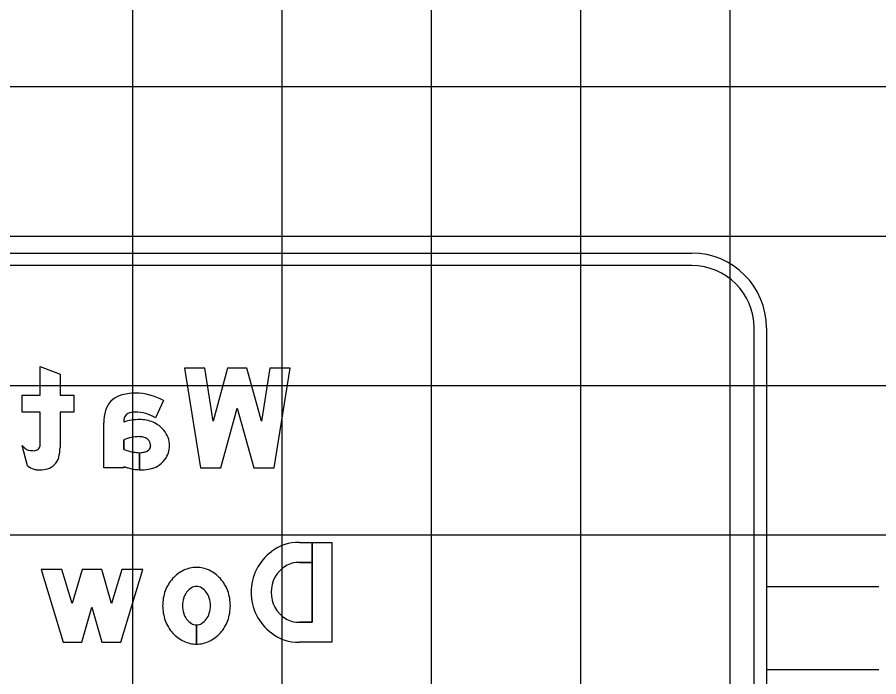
# Model space of a CAD drawing. Extents: x 1797809 to 2198143, y 249608 to 1237864.
# Drawn here: x 2197037.16 to 2197048.7, y 1237304.14 to 1237312.98 of the extents above; entities that cross this region are included whole.
import ezdxf

# ---------------------------------------------------------------- set-up
doc = ezdxf.new("R2010")
doc.units = 0
for name, color, linetype in [('GSBWFILL', 7, 'Continuous'), ('GSCOLORFILL', 7, 'Continuous'), ('GSDIMS', 7, 'Continuous'), ('GSOUTLINE', 7, 'Continuous'), ('GSSHT', 7, 'Continuous')]:
    doc.layers.add(name, color=color, linetype=linetype)

msp = doc.modelspace()

# ---------------------------------------------------------------- linework, layer by layer
at = {"layer": 'GSBWFILL'}
for p, q in [((2197037.297, 1237306.967), (2197037.227, 1237307.243)), ((2197039.561, 1237304.582), (2197039.561, 1237304.839)), ((2197039.561, 1237304.839), (2197039.561, 1237304.582)), ((2197040.94, 1237304.876), (2197041.11, 1237304.876))]:
    msp.add_line(p, q, dxfattribs=at)
for points in [[(2197037.467, 1237307.296), (2197037.467, 1237307.686), (2197037.227, 1237307.686), (2197037.227, 1237307.916), (2197037.467, 1237307.916), (2197037.467, 1237308.299), (2197037.734, 1237308.198), (2197037.734, 1237307.916), (2197037.921, 1237307.916), (2197037.921, 1237307.686), (2197037.734, 1237307.686), (2197037.734, 1237307.215)], [(2197039.12, 1237307.842), (2197039.013, 1237307.611)], [(2197038.587, 1237306.961), (2197038.587, 1237306.942), (2197038.321, 1237306.942), (2197038.321, 1237307.544)], [(2197038.587, 1237307.578), (2197038.587, 1237307.554)], [(2197038.587, 1237307.318), (2197038.587, 1237307.188)], [(2197038.797, 1237306.916), (2197038.797, 1237307.145)], [(2197038.797, 1237307.145), (2197038.797, 1237306.916)], [(2197041.11, 1237304.876), (2197041.11, 1237305.942), (2197041.375, 1237305.942), (2197041.375, 1237304.609), (2197040.94, 1237304.609)], [(2197040.94, 1237305.942), (2197041.11, 1237305.942), (2197041.11, 1237305.676), (2197040.94, 1237305.676)]]:
    msp.add_lwpolyline(points, dxfattribs=at)
for points in [[(2197040.107, 1237307.742), (2197040.327, 1237306.942), (2197040.602, 1237306.942), (2197040.814, 1237308.276), (2197040.544, 1237308.276), (2197040.432, 1237307.569), (2197040.237, 1237308.276), (2197039.977, 1237308.276), (2197039.783, 1237307.569), (2197039.671, 1237308.276), (2197039.401, 1237308.276), (2197039.613, 1237306.942), (2197039.887, 1237306.942)], [(2197037.481, 1237305.582), (2197037.775, 1237304.609), (2197038.028, 1237304.609), (2197038.161, 1237305.076), (2197038.295, 1237304.609), (2197038.548, 1237304.609), (2197038.841, 1237305.582), (2197038.563, 1237305.582), (2197038.425, 1237305.124), (2197038.294, 1237305.582), (2197038.029, 1237305.582), (2197037.898, 1237305.124), (2197037.76, 1237305.582)]]:
    msp.add_lwpolyline(points, close=True, dxfattribs=at)
for centre, major_axis, ratio, start_param, end_param in [((2197038.742, 1237307.29), (0, -0.653), 0.999998, 3.141593, 3.458648), ((2197038.742, 1237307.178), (0, -0.764), 0.999998, 2.623874, 3.141593), ((2197038.632, 1237307.625), (0, -0.3), 0.999998, 3.458648, 4.427613), ((2197038.908, 1237307.544), (0, -0.588), 0.999998, 4.427613, 4.712389), ((2197038.687, 1237307.578), (0, -0.1), 0.999998, 3.602032, 4.712389), ((2197038.733, 1237307.487), (0, -0.202), 0.999998, 3.094343, 3.602032), ((2197038.742, 1237307.178), (0, -0.511), 0.999998, 2.582097, 3.141593), ((2197038.801, 1237306.916), (0, -0.673), 0.999998, 3.141593, 3.464907), ((2197038.801, 1237307.132), (0, -0.457), 0.999998, 2.73708, 3.141593), ((2197038.832, 1237307.2), (0, -0.382), 0.999998, 2.265663, 2.742307), ((2197038.879, 1237307.239), (0, -0.321), 0.999998, 1.570796, 2.265663), ((2197035.798, 1237307.296), (0, -1.669), 0.999994, 1.535587, 1.570796), ((2197038.816, 1237306.704), (0, -0.656), 0.999998, 3.169955, 3.498593), ((2197038.802, 1237307.166), (0, -0.193), 0.999998, 2.733046, 3.165323), ((2197038.834, 1237307.239), (0, -0.113), 0.999998, 1.610807, 2.733046), ((2197037.403, 1237307.374), (0, -0.219), 0.999994, 5.35314, 5.6685), ((2197037.334, 1237307.277), (0, -0.1), 0.999994, 5.6685, 6.114016), ((2197037.388, 1237307.593), (0, -0.421), 0.999994, 6.114016, 6.283185), ((2197037.388, 1237307.252), (0, -0.0803), 0.999994, 0, 0.733764), ((2197037.391, 1237307.25), (0, -0.0767), 0.999994, 0.733764, 1.400742), ((2197037.217, 1237307.215), (0, -0.517), 0.999994, 1.310894, 1.570796), ((2197038.813, 1237307.762), (0, -0.616), 0.999998, 5.908557, 6.196216), ((2197038.797, 1237307.412), (0, -0.267), 0.999998, 6.140268, 6.282935), ((2197038.797, 1237307.412), (0, -0.267), 0.999998, 0, 0.384565), ((2197038.867, 1237307.239), (0, -0.08), 0.999998, 0.384565, 1.570796), ((2197038.827, 1237307.239), (0, -0.121), 0.999998, 1.570796, 1.610807), ((2197038.894, 1237307.239), (0, -0.307), 0.999998, 0.927653, 1.570796), ((2197037.507, 1237307.138), (0, -0.217), 0.999994, 0.272066, 1.310894), ((2197038.866, 1237307.259), (0, -0.341), 0.999998, 0.530468, 0.927653), ((2197037.476, 1237307.229), (0, -0.317), 0.999994, 5.685934, 5.997023), ((2197037.447, 1237307.133), (0, -0.217), 0.999994, 5.997023, 6.219044), ((2197037.467, 1237307.441), (0, -0.526), 0.999994, 6.219044, 6.283185), ((2197037.467, 1237307.281), (0, -0.365), 0.999994, 6.283185, 6.555252), ((2197038.832, 1237307.596), (0, -0.681), 0.999998, 5.916134, 6.232721), ((2197038.832, 1237307.596), (0, -0.681), 0.999998, 6.232819, 6.283185), ((2197038.832, 1237307.374), (0, -0.459), 0.999998, 0, 0.469149), ((2197040.922, 1237305.359), (0, -0.584), 0.992009, 3.111301, 3.802985), ((2197040.953, 1237305.282), (0, -0.664), 0.992009, 3.769463, 4.722379), ((2197040.933, 1237305.315), (0, -0.361), 0.992009, 3.123742, 3.672538), ((2197039.587, 1237305.153), (0, -0.461), 0.999994, 3.580164, 3.98898), ((2197039.561, 1237305.207), (0, -0.402), 0.999994, 3.141593, 3.580164), ((2197039.561, 1237305.207), (0, -0.402), 0.999994, 2.703022, 3.141593), ((2197039.536, 1237305.153), (0, -0.461), 0.999994, 2.294205, 2.703022), ((2197040.958, 1237305.286), (0, -0.398), 0.992009, 3.689617, 4.738495), ((2197039.626, 1237305.118), (0, -0.514), 0.999994, 3.98898, 4.361709), ((2197039.497, 1237305.118), (0, -0.514), 0.999994, 1.921476, 2.294205), ((2197039.688, 1237305.096), (0, -0.58), 0.999994, 4.361709, 4.712389), ((2197039.594, 1237305.157), (0, -0.203), 0.999994, 3.659317, 4.083593), ((2197039.561, 1237305.215), (0, -0.138), 0.999994, 3.141593, 3.659317), ((2197039.561, 1237305.215), (0, -0.138), 0.999994, 2.623869, 3.141593), ((2197039.529, 1237305.157), (0, -0.203), 0.999994, 2.199593, 2.623869), ((2197039.435, 1237305.096), (0, -0.58), 0.999994, 1.570796, 1.921476), ((2197039.727, 1237305.096), (0, -0.352), 0.999994, 4.419789, 4.712389), ((2197039.645, 1237305.12), (0, -0.267), 0.999994, 4.083593, 4.419789), ((2197039.477, 1237305.12), (0, -0.267), 0.999994, 1.863396, 2.199593), ((2197039.396, 1237305.096), (0, -0.352), 0.999994, 1.570796, 1.863396), ((2197040.953, 1237305.269), (0, -0.664), 0.992009, 4.702399, 5.655315), ((2197040.958, 1237305.265), (0, -0.398), 0.992009, 4.686283, 5.735161), ((2197039.688, 1237305.096), (0, -0.58), 0.999994, 4.712389, 5.063069), ((2197039.727, 1237305.096), (0, -0.352), 0.999994, 4.712389, 5.004989), ((2197039.396, 1237305.096), (0, -0.352), 0.999994, 1.278197, 1.570796), ((2197039.435, 1237305.096), (0, -0.58), 0.999994, 1.220117, 1.570796), ((2197039.645, 1237305.071), (0, -0.267), 0.999994, 5.004989, 5.341185), ((2197039.477, 1237305.071), (0, -0.267), 0.999994, 0.942, 1.278197), ((2197039.626, 1237305.073), (0, -0.514), 0.999994, 5.063069, 5.435798), ((2197039.594, 1237305.034), (0, -0.203), 0.999994, 5.341185, 5.765461), ((2197039.561, 1237304.977), (0, -0.138), 0.999994, 5.765461, 6.282701), ((2197039.561, 1237304.977), (0, -0.138), 0.999994, 0, 0.517724), ((2197039.529, 1237305.034), (0, -0.203), 0.999994, 0.517724, 0.942), ((2197039.497, 1237305.073), (0, -0.514), 0.999994, 0.847388, 1.220117), ((2197040.933, 1237305.236), (0, -0.361), 0.992009, 5.75224, 6.301036), ((2197039.587, 1237305.038), (0, -0.461), 0.999994, 5.435798, 5.844614), ((2197039.536, 1237305.038), (0, -0.461), 0.999994, 0.438571, 0.847388), ((2197040.922, 1237305.192), (0, -0.584), 0.992009, 5.621793, 6.313477), ((2197039.561, 1237304.984), (0, -0.402), 0.999994, 5.844614, 6.283019), ((2197039.561, 1237304.984), (0, -0.402), 0.999994, 0, 0.438571)]:
    msp.add_ellipse(centre, major_axis=major_axis, ratio=ratio, start_param=start_param, end_param=end_param, dxfattribs=at)
at = {"layer": 'GSCOLORFILL'}
for p, q in [((2197026.194, 1237309.817), (2197046.194, 1237309.817)), ((2197046.194, 1237309.651), (2197026.194, 1237309.651)), ((2197047.028, 1237298.317), (2197047.028, 1237308.817)), ((2197047.194, 1237308.817), (2197047.194, 1237298.317)), ((2197037.297, 1237306.967), (2197037.227, 1237307.243)), ((2197039.561, 1237304.582), (2197039.561, 1237304.839)), ((2197039.561, 1237304.839), (2197039.561, 1237304.582)), ((2197040.94, 1237304.876), (2197041.11, 1237304.876))]:
    msp.add_line(p, q, dxfattribs=at)
for points in [[(2197037.467, 1237307.296), (2197037.467, 1237307.686), (2197037.227, 1237307.686), (2197037.227, 1237307.916), (2197037.467, 1237307.916), (2197037.467, 1237308.299), (2197037.734, 1237308.198), (2197037.734, 1237307.916), (2197037.921, 1237307.916), (2197037.921, 1237307.686), (2197037.734, 1237307.686), (2197037.734, 1237307.215)], [(2197039.12, 1237307.842), (2197039.013, 1237307.611)], [(2197038.587, 1237306.961), (2197038.587, 1237306.942), (2197038.321, 1237306.942), (2197038.321, 1237307.544)], [(2197038.587, 1237307.578), (2197038.587, 1237307.554)], [(2197038.587, 1237307.318), (2197038.587, 1237307.188)], [(2197038.797, 1237306.916), (2197038.797, 1237307.145)], [(2197038.797, 1237307.145), (2197038.797, 1237306.916)], [(2197041.11, 1237304.876), (2197041.11, 1237305.942), (2197041.375, 1237305.942), (2197041.375, 1237304.609), (2197040.94, 1237304.609)], [(2197040.94, 1237305.942), (2197041.11, 1237305.942), (2197041.11, 1237305.676), (2197040.94, 1237305.676)]]:
    msp.add_lwpolyline(points, dxfattribs=at)
for points in [[(2197040.107, 1237307.742), (2197040.327, 1237306.942), (2197040.602, 1237306.942), (2197040.814, 1237308.276), (2197040.544, 1237308.276), (2197040.432, 1237307.569), (2197040.237, 1237308.276), (2197039.977, 1237308.276), (2197039.783, 1237307.569), (2197039.671, 1237308.276), (2197039.401, 1237308.276), (2197039.613, 1237306.942), (2197039.887, 1237306.942)], [(2197037.481, 1237305.582), (2197037.775, 1237304.609), (2197038.028, 1237304.609), (2197038.161, 1237305.076), (2197038.295, 1237304.609), (2197038.548, 1237304.609), (2197038.841, 1237305.582), (2197038.563, 1237305.582), (2197038.425, 1237305.124), (2197038.294, 1237305.582), (2197038.029, 1237305.582), (2197037.898, 1237305.124), (2197037.76, 1237305.582)]]:
    msp.add_lwpolyline(points, close=True, dxfattribs=at)
for radius in [1, 0.833]:
    msp.add_arc((2197046.194, 1237308.817), radius, 0, 90, dxfattribs=at)
for centre, major_axis, ratio, start_param, end_param in [((2197038.742, 1237307.29), (0, -0.653), 0.999998, 3.141593, 3.458648), ((2197038.742, 1237307.178), (0, -0.764), 0.999998, 2.623874, 3.141593), ((2197038.632, 1237307.625), (0, -0.3), 0.999998, 3.458648, 4.427613), ((2197038.908, 1237307.544), (0, -0.588), 0.999998, 4.427613, 4.712389), ((2197038.687, 1237307.578), (0, -0.1), 0.999998, 3.602032, 4.712389), ((2197038.733, 1237307.487), (0, -0.202), 0.999998, 3.094343, 3.602032), ((2197038.742, 1237307.178), (0, -0.511), 0.999998, 2.582097, 3.141593), ((2197038.801, 1237306.916), (0, -0.673), 0.999998, 3.141593, 3.464907), ((2197038.801, 1237307.132), (0, -0.457), 0.999998, 2.73708, 3.141593), ((2197038.832, 1237307.2), (0, -0.382), 0.999998, 2.265663, 2.742307), ((2197038.879, 1237307.239), (0, -0.321), 0.999998, 1.570796, 2.265663), ((2197035.798, 1237307.296), (0, -1.669), 0.999994, 1.535587, 1.570796), ((2197038.816, 1237306.704), (0, -0.656), 0.999998, 3.169955, 3.498593), ((2197038.802, 1237307.166), (0, -0.193), 0.999998, 2.733046, 3.165323), ((2197038.834, 1237307.239), (0, -0.113), 0.999998, 1.610807, 2.733046), ((2197037.403, 1237307.374), (0, -0.219), 0.999994, 5.35314, 5.6685), ((2197037.334, 1237307.277), (0, -0.1), 0.999994, 5.6685, 6.114016), ((2197037.388, 1237307.593), (0, -0.421), 0.999994, 6.114016, 6.283185), ((2197037.388, 1237307.252), (0, -0.0803), 0.999994, 0, 0.733764), ((2197037.391, 1237307.25), (0, -0.0767), 0.999994, 0.733764, 1.400742), ((2197037.217, 1237307.215), (0, -0.517), 0.999994, 1.310894, 1.570796), ((2197038.813, 1237307.762), (0, -0.616), 0.999998, 5.908557, 6.196216), ((2197038.797, 1237307.412), (0, -0.267), 0.999998, 6.140268, 6.282935), ((2197038.797, 1237307.412), (0, -0.267), 0.999998, 0, 0.384565), ((2197038.867, 1237307.239), (0, -0.08), 0.999998, 0.384565, 1.570796), ((2197038.827, 1237307.239), (0, -0.121), 0.999998, 1.570796, 1.610807), ((2197038.894, 1237307.239), (0, -0.307), 0.999998, 0.927653, 1.570796), ((2197037.507, 1237307.138), (0, -0.217), 0.999994, 0.272066, 1.310894), ((2197038.866, 1237307.259), (0, -0.341), 0.999998, 0.530468, 0.927653), ((2197037.476, 1237307.229), (0, -0.317), 0.999994, 5.685934, 5.997023), ((2197037.447, 1237307.133), (0, -0.217), 0.999994, 5.997023, 6.219044), ((2197037.467, 1237307.441), (0, -0.526), 0.999994, 6.219044, 6.283185), ((2197037.467, 1237307.281), (0, -0.365), 0.999994, 6.283185, 6.555252), ((2197038.832, 1237307.596), (0, -0.681), 0.999998, 5.916134, 6.232721), ((2197038.832, 1237307.596), (0, -0.681), 0.999998, 6.232819, 6.283185), ((2197038.832, 1237307.374), (0, -0.459), 0.999998, 0, 0.469149), ((2197040.922, 1237305.359), (0, -0.584), 0.992009, 3.111301, 3.802985), ((2197040.953, 1237305.282), (0, -0.664), 0.992009, 3.769463, 4.722379), ((2197040.933, 1237305.315), (0, -0.361), 0.992009, 3.123742, 3.672538), ((2197039.587, 1237305.153), (0, -0.461), 0.999994, 3.580164, 3.98898), ((2197039.561, 1237305.207), (0, -0.402), 0.999994, 3.141593, 3.580164), ((2197039.561, 1237305.207), (0, -0.402), 0.999994, 2.703022, 3.141593), ((2197039.536, 1237305.153), (0, -0.461), 0.999994, 2.294205, 2.703022), ((2197040.958, 1237305.286), (0, -0.398), 0.992009, 3.689617, 4.738495), ((2197039.626, 1237305.118), (0, -0.514), 0.999994, 3.98898, 4.361709), ((2197039.497, 1237305.118), (0, -0.514), 0.999994, 1.921476, 2.294205), ((2197039.688, 1237305.096), (0, -0.58), 0.999994, 4.361709, 4.712389), ((2197039.594, 1237305.157), (0, -0.203), 0.999994, 3.659317, 4.083593), ((2197039.561, 1237305.215), (0, -0.138), 0.999994, 3.141593, 3.659317), ((2197039.561, 1237305.215), (0, -0.138), 0.999994, 2.623869, 3.141593), ((2197039.529, 1237305.157), (0, -0.203), 0.999994, 2.199593, 2.623869), ((2197039.435, 1237305.096), (0, -0.58), 0.999994, 1.570796, 1.921476), ((2197039.727, 1237305.096), (0, -0.352), 0.999994, 4.419789, 4.712389), ((2197039.645, 1237305.12), (0, -0.267), 0.999994, 4.083593, 4.419789), ((2197039.477, 1237305.12), (0, -0.267), 0.999994, 1.863396, 2.199593), ((2197039.396, 1237305.096), (0, -0.352), 0.999994, 1.570796, 1.863396), ((2197040.953, 1237305.269), (0, -0.664), 0.992009, 4.702399, 5.655315), ((2197040.958, 1237305.265), (0, -0.398), 0.992009, 4.686283, 5.735161), ((2197039.688, 1237305.096), (0, -0.58), 0.999994, 4.712389, 5.063069), ((2197039.727, 1237305.096), (0, -0.352), 0.999994, 4.712389, 5.004989), ((2197039.396, 1237305.096), (0, -0.352), 0.999994, 1.278197, 1.570796), ((2197039.435, 1237305.096), (0, -0.58), 0.999994, 1.220117, 1.570796), ((2197039.645, 1237305.071), (0, -0.267), 0.999994, 5.004989, 5.341185), ((2197039.477, 1237305.071), (0, -0.267), 0.999994, 0.942, 1.278197), ((2197039.626, 1237305.073), (0, -0.514), 0.999994, 5.063069, 5.435798), ((2197039.594, 1237305.034), (0, -0.203), 0.999994, 5.341185, 5.765461), ((2197039.561, 1237304.977), (0, -0.138), 0.999994, 5.765461, 6.282701), ((2197039.561, 1237304.977), (0, -0.138), 0.999994, 0, 0.517724), ((2197039.529, 1237305.034), (0, -0.203), 0.999994, 0.517724, 0.942), ((2197039.497, 1237305.073), (0, -0.514), 0.999994, 0.847388, 1.220117), ((2197040.933, 1237305.236), (0, -0.361), 0.992009, 5.75224, 6.301036), ((2197039.587, 1237305.038), (0, -0.461), 0.999994, 5.435798, 5.844614), ((2197039.536, 1237305.038), (0, -0.461), 0.999994, 0.438571, 0.847388), ((2197040.922, 1237305.192), (0, -0.584), 0.992009, 5.621793, 6.313477), ((2197039.561, 1237304.984), (0, -0.402), 0.999994, 5.844614, 6.283019), ((2197039.561, 1237304.984), (0, -0.402), 0.999994, 0, 0.438571)]:
    msp.add_ellipse(centre, major_axis=major_axis, ratio=ratio, start_param=start_param, end_param=end_param, dxfattribs=at)
at = {"layer": 'GSDIMS'}
for p, q in [((2197047.194, 1237305.353), (2197048.696, 1237305.353)), ((2197047.194, 1237304.243), (2197048.696, 1237304.243))]:
    msp.add_line(p, q, dxfattribs=at)
at = {"layer": 'GSOUTLINE'}
for p, q in [((2197037.297, 1237306.967), (2197037.227, 1237307.243)), ((2197040.94, 1237304.876), (2197040.94, 1237304.876)), ((2197040.94, 1237304.609), (2197040.94, 1237304.609))]:
    msp.add_line(p, q, dxfattribs=at)
for points in [[(2197037.467, 1237307.296), (2197037.467, 1237307.686), (2197037.227, 1237307.686), (2197037.227, 1237307.916), (2197037.467, 1237307.916), (2197037.467, 1237308.299), (2197037.734, 1237308.198), (2197037.734, 1237307.916), (2197037.921, 1237307.916), (2197037.921, 1237307.686), (2197037.734, 1237307.686), (2197037.734, 1237307.215)], [(2197039.12, 1237307.842), (2197039.013, 1237307.611)], [(2197038.587, 1237306.961), (2197038.587, 1237306.942), (2197038.321, 1237306.942), (2197038.321, 1237307.544)], [(2197038.587, 1237307.578), (2197038.587, 1237307.554)], [(2197038.587, 1237307.188), (2197038.587, 1237307.318)], [(2197040.94, 1237305.942), (2197041.375, 1237305.942), (2197041.375, 1237304.609), (2197040.94, 1237304.609)], [(2197040.94, 1237305.676), (2197041.11, 1237305.676), (2197041.11, 1237304.876), (2197040.94, 1237304.876)]]:
    msp.add_lwpolyline(points, dxfattribs=at)
for points in [[(2197040.107, 1237307.742), (2197040.327, 1237306.942), (2197040.602, 1237306.942), (2197040.814, 1237308.276), (2197040.544, 1237308.276), (2197040.432, 1237307.569), (2197040.237, 1237308.276), (2197039.977, 1237308.276), (2197039.783, 1237307.569), (2197039.671, 1237308.276), (2197039.401, 1237308.276), (2197039.613, 1237306.942), (2197039.887, 1237306.942)], [(2197037.481, 1237305.582), (2197037.775, 1237304.609), (2197038.028, 1237304.609), (2197038.161, 1237305.076), (2197038.295, 1237304.609), (2197038.548, 1237304.609), (2197038.841, 1237305.582), (2197038.563, 1237305.582), (2197038.425, 1237305.124), (2197038.294, 1237305.582), (2197038.029, 1237305.582), (2197037.898, 1237305.124), (2197037.76, 1237305.582)]]:
    msp.add_lwpolyline(points, close=True, dxfattribs=at)
for centre, major_axis, ratio, start_param, end_param in [((2197038.742, 1237307.29), (0, -0.653), 0.999998, 3.141593, 3.458648), ((2197038.742, 1237307.178), (0, -0.764), 0.999998, 2.623874, 3.141593), ((2197038.632, 1237307.625), (0, -0.3), 0.999998, 3.458648, 4.427613), ((2197038.908, 1237307.544), (0, -0.588), 0.999998, 4.427613, 4.712389), ((2197038.687, 1237307.578), (0, -0.1), 0.999998, 3.602032, 4.712389), ((2197038.733, 1237307.487), (0, -0.202), 0.999998, 3.094343, 3.602032), ((2197038.742, 1237307.178), (0, -0.511), 0.999998, 2.582097, 3.141593), ((2197038.801, 1237306.916), (0, -0.673), 0.999998, 3.141593, 3.464907), ((2197038.801, 1237307.132), (0, -0.457), 0.999998, 2.73708, 3.141593), ((2197038.832, 1237307.2), (0, -0.382), 0.999998, 2.265663, 2.742307), ((2197038.879, 1237307.239), (0, -0.321), 0.999998, 1.570796, 2.265663), ((2197035.798, 1237307.296), (0, -1.669), 0.999994, 1.535587, 1.570796), ((2197038.816, 1237306.704), (0, -0.656), 0.999998, 3.169991, 3.498593), ((2197038.802, 1237307.166), (0, -0.193), 0.999998, 2.733046, 3.165198), ((2197038.798, 1237307.349), (0, -0.01), 0.999998, 3.165198, 3.169991), ((2197038.834, 1237307.239), (0, -0.113), 0.999998, 1.610807, 2.733046), ((2197037.403, 1237307.374), (0, -0.219), 0.999994, 5.35314, 5.6685), ((2197037.334, 1237307.277), (0, -0.1), 0.999994, 5.6685, 6.114016), ((2197037.388, 1237307.593), (0, -0.421), 0.999994, 6.114016, 6.283185), ((2197037.388, 1237307.252), (0, -0.0803), 0.999994, 0, 0.733764), ((2197037.391, 1237307.25), (0, -0.0767), 0.999994, 0.733764, 1.400742), ((2197037.217, 1237307.215), (0, -0.517), 0.999994, 1.310894, 1.570796), ((2197038.813, 1237307.762), (0, -0.616), 0.999998, 5.908557, 6.196216), ((2197038.797, 1237307.412), (0, -0.267), 0.999998, 6.140268, 6.667751), ((2197038.867, 1237307.239), (0, -0.08), 0.999998, 0.384565, 1.570796), ((2197038.827, 1237307.239), (0, -0.121), 0.999998, 1.570796, 1.610807), ((2197038.894, 1237307.239), (0, -0.307), 0.999998, 0.927653, 1.570796), ((2197037.507, 1237307.138), (0, -0.217), 0.999994, 0.272066, 1.310894), ((2197038.866, 1237307.259), (0, -0.341), 0.999998, 0.530468, 0.927653), ((2197037.476, 1237307.229), (0, -0.317), 0.999994, 5.685934, 5.997023), ((2197037.447, 1237307.133), (0, -0.217), 0.999994, 5.997023, 6.219044), ((2197037.467, 1237307.441), (0, -0.526), 0.999994, 6.219044, 6.283185), ((2197037.467, 1237307.281), (0, -0.365), 0.999994, 6.283185, 6.555252), ((2197038.832, 1237307.596), (0, -0.681), 0.999998, 5.916134, 6.283185), ((2197038.832, 1237307.374), (0, -0.459), 0.999998, 0, 0.469149), ((2197040.922, 1237305.359), (0, -0.584), 0.992009, 3.111301, 3.802985), ((2197040.953, 1237305.282), (0, -0.664), 0.992009, 3.769463, 4.722379), ((2197040.933, 1237305.315), (0, -0.361), 0.992009, 3.123742, 3.672538), ((2197039.587, 1237305.153), (0, -0.461), 0.999994, 3.580164, 3.98898), ((2197039.561, 1237305.207), (0, -0.402), 0.999994, 3.141593, 3.580164), ((2197039.561, 1237305.207), (0, -0.402), 0.999994, 2.703022, 3.141593), ((2197039.536, 1237305.153), (0, -0.461), 0.999994, 2.294205, 2.703022), ((2197040.958, 1237305.286), (0, -0.398), 0.992009, 3.689617, 4.738495), ((2197039.626, 1237305.118), (0, -0.514), 0.999994, 3.98898, 4.361709), ((2197039.497, 1237305.118), (0, -0.514), 0.999994, 1.921476, 2.294205), ((2197039.688, 1237305.096), (0, -0.58), 0.999994, 4.361709, 4.712389), ((2197039.594, 1237305.157), (0, -0.203), 0.999994, 3.659317, 4.083593), ((2197039.561, 1237305.215), (0, -0.138), 0.999994, 3.141593, 3.659317), ((2197039.561, 1237305.215), (0, -0.138), 0.999994, 2.623869, 3.141593), ((2197039.529, 1237305.157), (0, -0.203), 0.999994, 2.199593, 2.623869), ((2197039.435, 1237305.096), (0, -0.58), 0.999994, 1.570796, 1.921476), ((2197039.727, 1237305.096), (0, -0.352), 0.999994, 4.419789, 4.712389), ((2197039.645, 1237305.12), (0, -0.267), 0.999994, 4.083593, 4.419789), ((2197039.477, 1237305.12), (0, -0.267), 0.999994, 1.863396, 2.199593), ((2197039.396, 1237305.096), (0, -0.352), 0.999994, 1.570796, 1.863396), ((2197040.953, 1237305.269), (0, -0.664), 0.992009, 4.702399, 5.655315), ((2197040.958, 1237305.265), (0, -0.398), 0.992009, 4.686283, 5.735161), ((2197039.688, 1237305.096), (0, -0.58), 0.999994, 4.712389, 5.063069), ((2197039.727, 1237305.096), (0, -0.352), 0.999994, 4.712389, 5.004989), ((2197039.396, 1237305.096), (0, -0.352), 0.999994, 1.278197, 1.570796), ((2197039.435, 1237305.096), (0, -0.58), 0.999994, 1.220117, 1.570796), ((2197039.645, 1237305.071), (0, -0.267), 0.999994, 5.004989, 5.341185), ((2197039.477, 1237305.071), (0, -0.267), 0.999994, 0.942, 1.278197), ((2197039.626, 1237305.073), (0, -0.514), 0.999994, 5.063069, 5.435798), ((2197039.594, 1237305.034), (0, -0.203), 0.999994, 5.341185, 5.765461), ((2197039.561, 1237304.977), (0, -0.138), 0.999994, 5.765461, 6.283185), ((2197039.561, 1237304.977), (0, -0.138), 0.999994, 0, 0.517724), ((2197039.529, 1237305.034), (0, -0.203), 0.999994, 0.517724, 0.942), ((2197039.497, 1237305.073), (0, -0.514), 0.999994, 0.847388, 1.220117), ((2197040.933, 1237305.236), (0, -0.361), 0.992009, 5.75224, 6.301036), ((2197039.587, 1237305.038), (0, -0.461), 0.999994, 5.435798, 5.844614), ((2197039.536, 1237305.038), (0, -0.461), 0.999994, 0.438571, 0.847388), ((2197040.922, 1237305.192), (0, -0.584), 0.992009, 5.621793, 6.313477), ((2197039.561, 1237304.984), (0, -0.402), 0.999994, 5.844614, 6.283185), ((2197039.561, 1237304.984), (0, -0.402), 0.999994, 6.283185, 6.721756)]:
    msp.add_ellipse(centre, major_axis=major_axis, ratio=ratio, start_param=start_param, end_param=end_param, dxfattribs=at)
at = {"layer": 'GSSHT'}
for p, q in [((2197038.707, 1237248.046), (2197038.707, 1237318.046)), ((2197040.707, 1237248.046), (2197040.707, 1237318.046)), ((2197042.707, 1237248.046), (2197042.707, 1237318.046)), ((2197044.707, 1237248.046), (2197044.707, 1237318.046)), ((2197046.707, 1237248.046), (2197046.707, 1237318.046)), ((2196954.707, 1237312.046), (2197214.707, 1237312.046)), ((2196954.707, 1237310.046), (2197214.707, 1237310.046)), ((2196954.707, 1237308.046), (2197214.707, 1237308.046)), ((2196954.707, 1237306.046), (2197214.707, 1237306.046))]:
    msp.add_line(p, q, dxfattribs=at)

doc.saveas('drawing.dxf')
